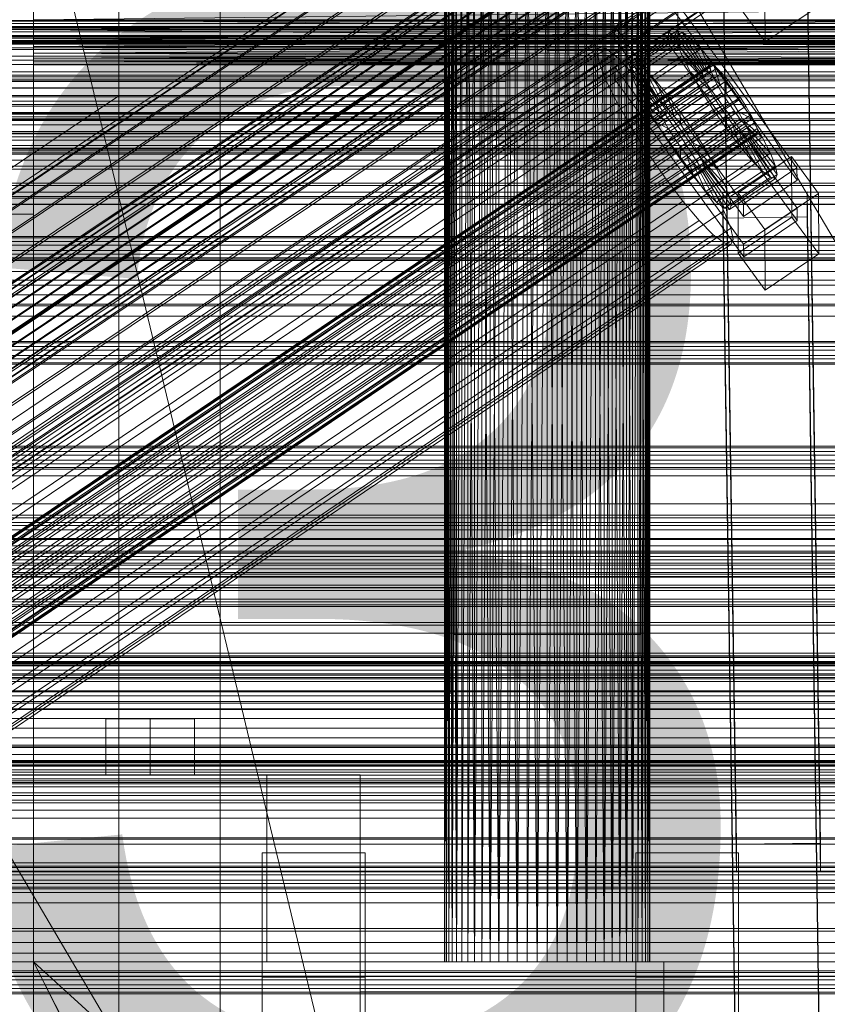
# Model space of a CAD drawing. Header units: millimetres. Extents: x -4738 to 65662, y -68080 to 6847.
# Tile 285 of 656: x 207 to 380, y -34069 to -33858. Entities that reach past the tile are written whole.
import ezdxf

# ---------------------------------------------------------------- set-up
doc = ezdxf.new("R2010")
doc.units = ezdxf.units.MM
for name, color, linetype, lineweight in [('COTAS_O', 1, 'Continuous', 0), ('COTAS_P', 1, 'Continuous', 0), ('frontal_briquetadora', 7, 'Continuous', 0), ('frontal_C01', 7, 'Continuous', 0), ('frontal_C02', 7, 'Continuous', 0), ('frontal_C03', 7, 'Continuous', 0), ('frontal_C10', 7, 'Continuous', 0), ('frontal_mezcladora', 7, 'Continuous', 0), ('frontal_secador', 7, 'Continuous', 0)]:
    doc.layers.add(name, color=color, linetype=linetype, lineweight=lineweight)
doc.dimstyles.new('R19_100', dxfattribs={"dimtxt": 250, "dimasz": 150, "dimexe": 150, "dimexo": 80, "dimgap": 100, "dimtad": 1, "dimtih": 1, "dimtoh": 1, "dimdsep": 46, "dimcen": 0.09, "dimadec": 0, "dimazin": 0, "dimtfac": 1, "dimtdec": 4, "dimtofl": 0, "dimtmove": 0, "dimatfit": 3, "dimfxl": 1, "dimtolj": 1, "dimtzin": 0, "dimarcsym": 0})

# ---------------------------------------------------------------- blocks, each defined once
blk = doc.blocks.new('DIM_R30_48')
at = {"layer": 'COTAS_O'}
for p, q in [((-1725, -33700), (-1575, -33655)), ((1725, -33700), (1575, -33655)), ((-1725, -34400), (-1725, -33700)), ((-1725, -33700), (1725, -33700)), ((-1725, -33700), (-1575, -33745)), ((1725, -33700), (1575, -33745)), ((1725, -34400), (1725, -33700))]:
    blk.add_line(p, q, dxfattribs=at)
blk.add_text('3450 O', height=250, dxfattribs=at).set_placement((0, -33600))
blk = doc.blocks.new('DIM_R30_49')
at = {"layer": 'COTAS_P'}
for p, q in [((-150, -32300), (550, -32300)), ((550, -32300), (505, -32450)), ((550, -34900), (550, -32300)), ((550, -32300), (595, -32450)), ((550, -34900), (505, -34750)), ((550, -34900), (595, -34750)), ((-150, -34900), (550, -34900))]:
    blk.add_line(p, q, dxfattribs=at)
blk.add_text('2600 P', height=250, rotation=90, dxfattribs=at).set_placement((450, -33600))
blk = doc.blocks.new('DIM_R30_52')
at = {"layer": 'COTAS_O'}
for p, q in [((-650, -34200), (-500, -34155)), ((650, -34200), (500, -34155)), ((-650, -34900), (-650, -34200)), ((-650, -34200), (650, -34200)), ((-650, -34200), (-500, -34245)), ((650, -34200), (500, -34245)), ((650, -34900), (650, -34200))]:
    blk.add_line(p, q, dxfattribs=at)
blk.add_text('1300 O', height=250, dxfattribs=at).set_placement((0, -34100))

msp = doc.modelspace()

# ---------------------------------------------------------------- linework, layer by layer
at = {"layer": 'frontal_briquetadora'}
for p, q in [((300, -33818), (300, -33990)), ((340, -33818), (340, -33990)), ((210, -33820), (210, -34060)), ((210, -34260), (210, -33820)), ((210, -34680), (210, -33820)), ((210, -33820), (416.55, -34680)), ((298.106, -33820), (298, -34060)), ((298, -33820), (298, -34060)), ((298, -33820), (298.106, -34060)), ((298.423, -33820), (298.106, -34060)), ((298.106, -33820), (298.106, -34060)), ((298.106, -33820), (298.423, -34060)), ((298.947, -33820), (298.423, -34060)), ((298.423, -33820), (298.423, -34060)), ((298.423, -33820), (298.947, -34060)), ((299.675, -33820), (298.947, -34060)), ((298.947, -33820), (298.947, -34060)), ((298.947, -33820), (299.675, -34060)), ((300.598, -33820), (299.675, -34060)), ((299.675, -33820), (299.675, -34060)), ((299.675, -33820), (300.598, -34060)), ((301.708, -33820), (300.598, -34060)), ((300.598, -33820), (300.598, -34060)), ((302.994, -33820), (301.708, -34060)), ((301.708, -33820), (301.708, -34060)), ((304.444, -33820), (302.994, -34060)), ((302.994, -33820), (302.994, -34060)), ((302.994, -33820), (304.444, -34060)), ((306.043, -33820), (304.444, -34060)), ((304.444, -33820), (304.444, -34060)), ((307.777, -33820), (306.043, -34060)), ((306.043, -34060), (306.043, -33820)), ((306.043, -33820), (307.777, -34060)), ((309.629, -33820), (307.777, -34060)), ((307.777, -34060), (307.777, -33820)), ((307.777, -33820), (309.629, -34060)), ((311.581, -33820), (309.629, -34060)), ((309.629, -34060), (309.629, -33820)), ((313.614, -33820), (311.581, -34060)), ((311.581, -34060), (311.581, -33820)), ((311.581, -33820), (313.614, -34060)), ((315.708, -33820), (313.614, -34060)), ((313.614, -34060), (313.614, -33820)), ((317.844, -33820), (315.708, -34060)), ((315.708, -34060), (315.708, -33820)), ((315.708, -33820), (317.844, -34060)), ((320, -33820), (317.844, -34060)), ((317.844, -34060), (317.844, -33820)), ((320, -34060), (320, -33820)), ((322.156, -33820), (320, -34060)), ((322.156, -34060), (320, -33820)), ((322.156, -33820), (322.156, -34060)), ((322.156, -34060), (324.292, -33820)), ((324.292, -34060), (322.156, -33820)), ((324.292, -33820), (324.292, -34060)), ((324.292, -34060), (326.386, -33820)), ((326.386, -34060), (324.292, -33820)), ((326.386, -33820), (326.386, -34060)), ((326.386, -34060), (328.419, -33820)), ((328.419, -34060), (326.386, -33820)), ((328.419, -33820), (328.419, -34060)), ((328.419, -34060), (330.371, -33820)), ((330.371, -33820), (330.371, -34060)), ((330.371, -34060), (332.223, -33820)), ((332.223, -34060), (330.371, -33820)), ((332.223, -33820), (332.223, -34060)), ((332.223, -34060), (333.957, -33820)), ((333.957, -34060), (332.223, -33820)), ((333.957, -33820), (333.957, -34060)), ((333.957, -34060), (335.556, -33820)), ((335.556, -34060), (333.957, -33820)), ((335.556, -33820), (335.556, -34060)), ((337.006, -33820), (335.556, -34060)), ((337.006, -34060), (335.556, -33820)), ((337.006, -33820), (337.006, -34060)), ((338.292, -33820), (337.006, -34060)), ((338.292, -34060), (337.006, -33820)), ((338.292, -33820), (338.292, -34060)), ((339.402, -33820), (338.292, -34060)), ((339.402, -33820), (339.402, -34060)), ((340.325, -33820), (339.402, -34060)), ((340.325, -34060), (339.402, -33820)), ((340.325, -33820), (340.325, -34060)), ((341.053, -33820), (340.325, -34060)), ((340.325, -33820), (341.053, -34060)), ((341.053, -33820), (341.053, -34060)), ((341.577, -33820), (341.053, -34060)), ((341.053, -33820), (341.577, -34060)), ((341.577, -33820), (341.577, -34060)), ((341.894, -33820), (341.577, -34060)), ((341.577, -33820), (341.894, -34060)), ((341.894, -33820), (341.894, -34060)), ((342, -33820), (341.894, -34060)), ((342, -33820), (342, -34060)), ((210, -33853.384), (210, -34060)), ((430, -33855.985), (210, -33858.384)), ((210, -33858.384), (210, -33855.985)), ((210, -34060), (210, -33855.985)), ((430, -33858.384), (210, -33858.384)), ((430, -33858.384), (210, -33860.559)), ((210, -33860.559), (210, -33858.384)), ((430, -33860.559), (210, -33858.384)), ((210, -33858.384), (210, -34060)), ((430, -33860.559), (210, -33860.559)), ((430, -33860.559), (210, -33862.488)), ((210, -33862.488), (210, -33860.559)), ((430, -33862.488), (210, -33860.559)), ((210, -33860.559), (210, -34060)), ((430, -33862.488), (210, -33862.488)), ((430, -33862.488), (210, -33864.153)), ((210, -33864.153), (210, -33862.488)), ((430, -33864.153), (210, -33862.488)), ((210, -33862.488), (210, -34060)), ((430, -33864.153), (210, -33864.153)), ((430, -33864.153), (210, -33865.538)), ((210, -33865.538), (210, -33864.153)), ((430, -33865.538), (210, -33864.153)), ((210, -33864.153), (210, -34060)), ((430, -33865.538), (210, -33865.538)), ((430, -33865.538), (210, -33866.629)), ((210, -33866.629), (210, -33865.538)), ((430, -33866.629), (210, -33865.538)), ((210, -33865.538), (210, -34060)), ((480, -33867.047), (200, -33867.047)), ((430, -33866.629), (210, -33866.629)), ((430, -33866.629), (210, -33867.416)), ((210, -33867.416), (210, -33866.629)), ((430, -33867.416), (210, -33866.629)), ((210, -33866.629), (210, -34060)), ((430, -33867.416), (210, -33867.416)), ((430, -33867.416), (210, -33867.891)), ((210, -33867.891), (210, -33867.416)), ((430, -33867.891), (210, -33867.416)), ((210, -33867.416), (210, -34060)), ((430, -33867.891), (210, -33867.891)), ((430, -33867.891), (210, -33868.05)), ((210, -33868.05), (210, -33867.891)), ((430, -33868.05), (210, -33867.891)), ((210, -33867.891), (210, -34060)), ((430, -33868.05), (210, -33868.05)), ((210, -33868.05), (210, -34060)), ((210, -33880.454), (210, -33875.627)), ((210, -33889.153), (210, -33880.454)), ((210, -33900), (210, -33889.153)), ((210, -33900), (198, -33900)), ((210, -33900), (210, -33910.847)), ((210, -33910.847), (210, -33919.546)), ((210, -33919.546), (210, -33924.373)), ((301.981, -33990), (300, -33990)), ((307.53, -33990), (301.981, -33990)), ((315.55, -33990), (307.53, -33990)), ((324.45, -33990), (315.55, -33990)), ((332.47, -33990), (324.45, -33990)), ((338.019, -33990), (332.47, -33990)), ((340, -33990), (338.019, -33990)), ((210, -34060), (210, -34490)), ((430, -34060), (210, -34060)), ((210, -34060), (430, -34260)), ((210, -34060), (210, -34260)), ((304.444, -34060), (210, -34060)), ((210, -34060), (306.043, -34060)), ((302.994, -34060), (210, -34060)), ((301.708, -34060), (210, -34060)), ((210, -34060), (307.777, -34060)), ((300.598, -34060), (210, -34060)), ((210, -34060), (309.629, -34060)), ((299.675, -34060), (210, -34060)), ((210, -34060), (311.581, -34060)), ((298.947, -34060), (210, -34060)), ((210, -34060), (313.614, -34060)), ((210, -34060), (315.708, -34060)), ((298.423, -34060), (210, -34060)), ((298.106, -34060), (210, -34060)), ((210, -34060), (317.844, -34060)), ((298, -34060), (210, -34060)), ((210, -34060), (320, -34060)), ((210, -34060), (210, -34305)), ((210, -34496), (210, -34060)), ((210, -34060), (430, -34490)), ((210, -34060), (430, -34496)), ((298, -34060), (298.106, -34060)), ((298.106, -34060), (298.423, -34060)), ((298.423, -34060), (298.947, -34060)), ((298.947, -34060), (299.675, -34060)), ((299.675, -34060), (300.598, -34060)), ((300.598, -34060), (301.708, -34060)), ((301.708, -34060), (302.994, -34060)), ((302.994, -34060), (304.444, -34060)), ((304.444, -34060), (306.043, -34060)), ((306.043, -34060), (307.777, -34060)), ((307.777, -34060), (309.629, -34060)), ((309.629, -34060), (311.581, -34060)), ((311.581, -34060), (313.614, -34060)), ((313.614, -34060), (315.708, -34060)), ((315.708, -34060), (317.844, -34060)), ((317.844, -34060), (320, -34060)), ((430, -34060), (320, -34060)), ((322.156, -34060), (320, -34060)), ((324.292, -34060), (322.156, -34060)), ((322.156, -34060), (430, -34060)), ((326.386, -34060), (324.292, -34060)), ((324.292, -34060), (430, -34060)), ((328.419, -34060), (326.386, -34060)), ((326.386, -34060), (430, -34060)), ((330.371, -34060), (328.419, -34060)), ((328.419, -34060), (430, -34060)), ((332.223, -34060), (330.371, -34060)), ((330.371, -34060), (430, -34060)), ((333.957, -34060), (332.223, -34060)), ((332.223, -34060), (430, -34060)), ((335.556, -34060), (333.957, -34060)), ((333.957, -34060), (430, -34060)), ((337.006, -34060), (335.556, -34060)), ((335.556, -34060), (430, -34060)), ((338.292, -34060), (337.006, -34060)), ((337.006, -34060), (430, -34060)), ((339.402, -34060), (338.292, -34060)), ((338.292, -34060), (430, -34060)), ((430, -34060), (339.402, -34060)), ((340.325, -34060), (339.402, -34060)), ((430, -34060), (340.325, -34060)), ((341.053, -34060), (340.325, -34060)), ((430, -34060), (341.053, -34060)), ((341.577, -34060), (341.053, -34060)), ((430, -34060), (341.577, -34060)), ((341.894, -34060), (341.577, -34060)), ((430, -34060), (341.894, -34060)), ((342, -34060), (341.894, -34060)), ((430, -34060), (342, -34060))]:
    msp.add_line(p, q, dxfattribs=at)
at = {"layer": 'frontal_C01'}
for p, q in [((250, -35948.844), (250, -33373.251)), ((250, -33378.064), (250, -35953.656)), ((228.298, -33928.654), (228.298, -33666.04)), ((228.298, -33671.821), (228.298, -33934.434)), ((334.501, -33859.946), (345.969, -33852.21)), ((345.969, -33852.21), (373.501, -33890.064)), ((345.981, -33854.906), (334.513, -33862.643)), ((373.513, -33892.761), (345.981, -33854.906)), ((334.513, -33862.643), (334.501, -33859.946)), ((362.033, -33897.801), (334.501, -33859.946)), ((334.539, -33868.574), (346.008, -33860.838)), ((337.64, -33868.21), (347.47, -33861.579)), ((338.005, -33867.395), (347.835, -33860.764)), ((339.088, -33867.656), (348.918, -33861.025)), ((346.008, -33860.838), (346.02, -33863.534)), ((346.008, -33860.838), (373.539, -33898.692)), ((347.835, -33860.764), (347.47, -33861.579)), ((347.47, -33861.579), (353.205, -33869.465)), ((347.47, -33861.579), (347.847, -33863.416)), ((348.918, -33861.025), (347.835, -33860.764)), ((347.835, -33860.764), (353.378, -33869.079)), ((350.645, -33862.346), (348.918, -33861.025)), ((348.918, -33861.025), (353.892, -33869.203)), ((980, -33862.304), (-980, -33862.304)), ((334.513, -33862.643), (362.045, -33900.497)), ((346.02, -33863.534), (334.551, -33871.27)), ((338.017, -33870.047), (347.847, -33863.416)), ((340.816, -33868.977), (350.645, -33862.346)), ((373.551, -33901.388), (346.02, -33863.534)), ((347.847, -33863.416), (353.384, -33870.335)), ((347.847, -33863.416), (348.941, -33866.148)), ((352.899, -33864.635), (350.645, -33862.346)), ((350.645, -33862.346), (354.71, -33869.828)), ((146.383, -33989.708), (330.692, -33865.373)), ((146.872, -33988.618), (331.181, -33864.284)), ((148.32, -33988.968), (332.629, -33864.633)), ((331.181, -33864.284), (330.692, -33865.373)), ((330.692, -33865.373), (331.197, -33867.828)), ((332.629, -33864.633), (331.181, -33864.284)), ((334.938, -33866.398), (332.629, -33864.633)), ((343.069, -33871.266), (352.899, -33864.635)), ((355.525, -33867.737), (352.899, -33864.635)), ((352.899, -33864.635), (355.777, -33870.913)), ((141.218, -34012.202), (355.017, -33867.974)), ((146.887, -33992.163), (331.197, -33867.828)), ((150.629, -33990.733), (334.938, -33866.398)), ((331.197, -33867.828), (332.659, -33871.481)), ((337.95, -33869.458), (334.938, -33866.398)), ((337.64, -33868.21), (338.005, -33867.395)), ((343.549, -33875.71), (338.005, -33867.395)), ((338.005, -33867.395), (339.088, -33867.656)), ((344.062, -33875.834), (339.088, -33867.656)), ((339.088, -33867.656), (340.816, -33868.977)), ((339.111, -33872.779), (348.941, -33866.148)), ((345.695, -33874.368), (355.525, -33867.737)), ((348.941, -33866.148), (353.902, -33871.63)), ((348.941, -33866.148), (350.678, -33869.59)), ((355.017, -33867.974), (354.844, -33868.36)), ((355.53, -33868.098), (355.017, -33867.974)), ((358.345, -33871.44), (355.525, -33867.737)), ((355.525, -33867.737), (357.021, -33872.382)), ((141.045, -34012.589), (354.844, -33868.36)), ((141.224, -34013.458), (355.022, -33869.23)), ((141.731, -34012.326), (355.53, -33868.098)), ((142.549, -34012.952), (356.348, -33868.723)), ((143.617, -34014.036), (357.415, -33869.808)), ((153.641, -33993.793), (337.95, -33869.458)), ((334.551, -33871.27), (334.539, -33868.574)), ((362.071, -33906.429), (334.539, -33868.574)), ((343.376, -33876.097), (337.64, -33868.21)), ((338.017, -33870.047), (337.64, -33868.21)), ((341.461, -33873.605), (337.95, -33869.458)), ((343.554, -33876.967), (338.017, -33870.047)), ((339.111, -33872.779), (338.017, -33870.047)), ((344.88, -33876.46), (340.816, -33868.977)), ((340.816, -33868.977), (343.069, -33871.266)), ((340.848, -33876.221), (350.678, -33869.59)), ((353.205, -33869.465), (343.376, -33876.097)), ((353.378, -33869.079), (343.549, -33875.71)), ((353.892, -33869.203), (344.062, -33875.834)), ((354.71, -33869.828), (344.88, -33876.46)), ((350.678, -33869.59), (354.725, -33873.26)), ((350.678, -33869.59), (352.938, -33873.508)), ((353.205, -33869.465), (353.378, -33869.079)), ((353.384, -33870.335), (353.205, -33869.465)), ((353.378, -33869.079), (353.892, -33869.203)), ((353.892, -33869.203), (354.71, -33869.828)), ((354.71, -33869.828), (355.777, -33870.913)), ((354.844, -33868.36), (355.022, -33869.23)), ((355.022, -33869.23), (355.541, -33870.524)), ((356.348, -33868.723), (355.53, -33868.098)), ((357.415, -33869.808), (356.348, -33868.723)), ((358.659, -33871.277), (357.415, -33869.808)), ((141.742, -34014.753), (355.541, -33870.524)), ((142.565, -34016.383), (356.363, -33872.155)), ((144.861, -34015.505), (358.659, -33871.277)), ((148.35, -33995.816), (332.659, -33871.481)), ((332.659, -33871.481), (334.981, -33876.083)), ((334.551, -33871.27), (362.083, -33909.125)), ((345.947, -33877.544), (343.069, -33871.266)), ((343.069, -33871.266), (345.695, -33874.368)), ((353.384, -33870.335), (343.554, -33876.967)), ((353.902, -33871.63), (344.073, -33878.261)), ((355.777, -33870.913), (345.947, -33877.544)), ((358.345, -33871.44), (348.515, -33878.072)), ((353.902, -33871.63), (353.384, -33870.335)), ((354.725, -33873.26), (353.902, -33871.63)), ((355.541, -33870.524), (356.363, -33872.155)), ((355.777, -33870.913), (357.021, -33872.382)), ((356.363, -33872.155), (357.434, -33874.011)), ((358.357, -33874.137), (358.345, -33871.44)), ((361.166, -33875.493), (358.345, -33871.44)), ((359.995, -33873.031), (358.659, -33871.277)), ((143.635, -34018.239), (357.434, -33874.011)), ((359.995, -33873.031), (146.196, -34017.26)), ((157.152, -33997.94), (341.461, -33873.605)), ((344.073, -33878.261), (339.111, -33872.779)), ((340.848, -33876.221), (339.111, -33872.779)), ((345.231, -33878.556), (341.461, -33873.605)), ((343.108, -33880.139), (352.938, -33873.508)), ((354.725, -33873.26), (344.895, -33879.891)), ((357.021, -33872.382), (347.191, -33879.013)), ((348.527, -33880.768), (358.357, -33874.137)), ((352.938, -33873.508), (355.796, -33875.116)), ((352.938, -33873.508), (355.569, -33877.633)), ((355.796, -33875.116), (354.725, -33873.26)), ((357.021, -33872.382), (358.357, -33874.137)), ((357.434, -33874.011), (358.68, -33875.965)), ((358.357, -33874.137), (359.693, -33876.056)), ((361.332, -33874.951), (359.995, -33873.031)), ((144.881, -34020.193), (358.68, -33875.965)), ((147.533, -34019.179), (361.332, -33874.951)), ((150.672, -34000.418), (334.981, -33876.083)), ((334.981, -33876.083), (338.003, -33881.32)), ((344.895, -33879.891), (340.848, -33876.221)), ((343.108, -33880.139), (340.848, -33876.221)), ((343.549, -33875.71), (343.376, -33876.097)), ((343.376, -33876.097), (343.554, -33876.967)), ((344.062, -33875.834), (343.549, -33875.71)), ((344.88, -33876.46), (344.062, -33875.834)), ((345.947, -33877.544), (344.88, -33876.46)), ((347.191, -33879.013), (345.695, -33874.368)), ((345.695, -33874.368), (348.515, -33878.072)), ((355.796, -33875.116), (345.966, -33881.747)), ((359.693, -33876.056), (349.863, -33882.687)), ((351.336, -33882.124), (361.166, -33875.493)), ((357.042, -33877.07), (355.796, -33875.116)), ((358.68, -33875.965), (360.017, -33877.884)), ((361.166, -33875.493), (359.693, -33876.056)), ((359.693, -33876.056), (360.939, -33878.011)), ((363.797, -33879.619), (361.166, -33875.493)), ((362.578, -33876.905), (361.332, -33874.951)), ((146.218, -34022.113), (360.017, -33877.884)), ((148.779, -34021.134), (362.578, -33876.905)), ((345.231, -33878.556), (160.922, -34002.891)), ((343.554, -33876.967), (344.073, -33878.261)), ((344.073, -33878.261), (344.895, -33879.891)), ((349.002, -33883.974), (345.231, -33878.556)), ((345.739, -33884.264), (355.569, -33877.633)), ((347.191, -33879.013), (345.947, -33877.544)), ((357.042, -33877.07), (347.212, -33883.701)), ((348.515, -33878.072), (348.527, -33880.768)), ((348.515, -33878.072), (351.336, -33882.124)), ((360.939, -33878.011), (351.109, -33884.642)), ((355.569, -33877.633), (357.042, -33877.07)), ((355.569, -33877.633), (358.39, -33881.686)), ((358.378, -33878.99), (357.042, -33877.07)), ((360.017, -33877.884), (361.352, -33879.639)), ((363.797, -33879.619), (360.939, -33878.011)), ((360.939, -33878.011), (362.01, -33879.866)), ((363.648, -33878.761), (362.578, -33876.905)), ((147.554, -34023.867), (361.352, -33879.639)), ((149.85, -34022.989), (363.648, -33878.761)), ((150.672, -34024.62), (364.471, -33880.391)), ((345.966, -33881.747), (343.108, -33880.139)), ((345.739, -33884.264), (343.108, -33880.139)), ((344.895, -33879.891), (345.966, -33881.747)), ((348.527, -33880.768), (347.191, -33879.013)), ((358.378, -33878.99), (348.548, -33885.621)), ((362.01, -33879.866), (352.18, -33886.497)), ((353.967, -33886.25), (363.797, -33879.619)), ((358.39, -33881.686), (358.378, -33878.99)), ((359.714, -33880.744), (358.378, -33878.99)), ((361.352, -33879.639), (362.596, -33881.108)), ((366.057, -33883.536), (362.01, -33879.866)), ((362.01, -33879.866), (362.833, -33881.497)), ((364.471, -33880.391), (363.648, -33878.761)), ((366.057, -33883.536), (363.797, -33879.619)), ((364.989, -33881.686), (364.471, -33880.391)), ((148.798, -34025.337), (362.596, -33881.108)), ((149.865, -34026.421), (363.664, -33882.193)), ((151.191, -34025.914), (364.989, -33881.686)), ((151.369, -34026.784), (365.168, -33882.556)), ((153.694, -34005.655), (338.003, -33881.32)), ((338.003, -33881.32), (341.52, -33886.835)), ((345.966, -33881.747), (347.212, -33883.701)), ((349.863, -33882.687), (348.527, -33880.768)), ((348.56, -33888.317), (358.39, -33881.686)), ((349.863, -33882.687), (351.336, -33882.124)), ((351.109, -33884.642), (349.863, -33882.687)), ((359.714, -33880.744), (349.884, -33887.375)), ((360.958, -33882.213), (351.128, -33888.845)), ((351.336, -33882.124), (353.967, -33886.25)), ((362.833, -33881.497), (353.003, -33888.128)), ((358.39, -33881.686), (361.21, -33885.389)), ((361.21, -33885.389), (359.714, -33880.744)), ((360.958, -33882.213), (359.714, -33880.744)), ((363.836, -33888.492), (360.958, -33882.213)), ((362.025, -33883.298), (360.958, -33882.213)), ((362.596, -33881.108), (363.664, -33882.193)), ((367.794, -33886.978), (362.833, -33881.497)), ((362.833, -33881.497), (363.351, -33882.791)), ((363.664, -33882.193), (364.482, -33882.818)), ((365.168, -33882.556), (364.989, -33881.686)), ((364.995, -33882.942), (365.168, -33882.556)), ((150.683, -34027.046), (364.482, -33882.818)), ((151.196, -34027.17), (364.995, -33882.942)), ((164.693, -34008.309), (349.002, -33883.974)), ((347.212, -33883.701), (345.739, -33884.264)), ((348.56, -33888.317), (345.739, -33884.264)), ((347.212, -33883.701), (348.548, -33885.621)), ((352.519, -33889.49), (349.002, -33883.974)), ((352.18, -33886.497), (351.109, -33884.642)), ((351.109, -33884.642), (353.967, -33886.25)), ((362.025, -33883.298), (352.196, -33889.929)), ((362.843, -33883.923), (353.014, -33890.554)), ((363.351, -33882.791), (353.521, -33889.422)), ((363.357, -33884.047), (353.527, -33890.678)), ((363.53, -33883.661), (353.7, -33890.292)), ((356.228, -33890.167), (366.057, -33883.536)), ((366.09, -33890.781), (362.025, -33883.298)), ((362.843, -33883.923), (362.025, -33883.298)), ((367.817, -33892.101), (362.843, -33883.923)), ((363.357, -33884.047), (362.843, -33883.923)), ((368.888, -33889.711), (363.351, -33882.791)), ((363.351, -33882.791), (363.53, -33883.661)), ((363.53, -33883.661), (363.357, -33884.047)), ((368.9, -33892.362), (363.357, -33884.047)), ((369.265, -33891.547), (363.53, -33883.661)), ((364.482, -33882.818), (364.995, -33882.942)), ((367.794, -33886.978), (366.057, -33883.536)), ((157.211, -34011.17), (341.52, -33886.835)), ((341.52, -33886.835), (345.291, -33892.253)), ((348.548, -33885.621), (348.56, -33888.317)), ((348.548, -33885.621), (349.884, -33887.375)), ((351.38, -33892.021), (361.21, -33885.389)), ((353.003, -33888.128), (352.18, -33886.497)), ((352.18, -33886.497), (356.228, -33890.167)), ((353.967, -33886.25), (356.228, -33890.167)), ((357.964, -33893.61), (367.794, -33886.978)), ((361.21, -33885.389), (363.836, -33888.492)), ((368.888, -33889.711), (367.794, -33886.978)), ((351.38, -33892.021), (348.56, -33888.317)), ((349.884, -33887.375), (351.38, -33892.021)), ((349.884, -33887.375), (351.128, -33888.845)), ((351.128, -33888.845), (354.006, -33895.123)), ((351.128, -33888.845), (352.196, -33889.929)), ((353.521, -33889.422), (353.003, -33888.128)), ((353.003, -33888.128), (357.964, -33893.61)), ((354.006, -33895.123), (363.836, -33888.492)), ((360.882, -33895.415), (372.35, -33887.678)), ((363.836, -33888.492), (366.09, -33890.781)), ((372.35, -33887.678), (372.408, -33900.62)), ((372.35, -33887.678), (378.086, -33895.565)), ((168.21, -34013.824), (352.519, -33889.49)), ((352.196, -33889.929), (356.26, -33897.412)), ((352.196, -33889.929), (353.014, -33890.554)), ((355.541, -33894.727), (352.519, -33889.49)), ((353.014, -33890.554), (357.987, -33898.732)), ((353.014, -33890.554), (353.527, -33890.678)), ((353.7, -33890.292), (353.521, -33889.422)), ((353.521, -33889.422), (359.058, -33896.342)), ((353.527, -33890.678), (353.7, -33890.292)), ((353.527, -33890.678), (359.07, -33898.994)), ((353.7, -33890.292), (359.436, -33898.178)), ((356.228, -33890.167), (357.964, -33893.61)), ((356.26, -33897.412), (366.09, -33890.781)), ((359.058, -33896.342), (368.888, -33889.711)), ((373.501, -33890.064), (362.033, -33897.801)), ((366.09, -33890.781), (367.817, -33892.101)), ((369.265, -33891.547), (368.888, -33889.711)), ((373.513, -33892.761), (373.501, -33890.064)), ((160.982, -34016.588), (345.291, -33892.253)), ((345.291, -33892.253), (349.061, -33897.204)), ((354.006, -33895.123), (351.38, -33892.021)), ((357.987, -33898.732), (367.817, -33892.101)), ((359.07, -33898.994), (368.9, -33892.362)), ((359.436, -33898.178), (369.265, -33891.547)), ((362.045, -33900.497), (373.513, -33892.761)), ((367.817, -33892.101), (368.9, -33892.362)), ((368.9, -33892.362), (369.265, -33891.547)), ((171.232, -34019.061), (355.541, -33894.727)), ((356.26, -33897.412), (354.006, -33895.123)), ((357.863, -33899.328), (355.541, -33894.727)), ((357.646, -33895.444), (375.644, -33895.198)), ((357.964, -33893.61), (359.058, -33896.342)), ((360.939, -33908.356), (360.882, -33895.415)), ((366.618, -33903.301), (360.882, -33895.415)), ((375.644, -33895.198), (375.644, -33900.591)), ((375.644, -33895.198), (378.512, -34090.309)), ((164.752, -34021.539), (349.061, -33897.204)), ((349.061, -33897.204), (352.572, -33901.351)), ((357.987, -33898.732), (356.26, -33897.412)), ((357.646, -33900.836), (357.646, -33895.444)), ((360.514, -34090.554), (357.646, -33895.444)), ((359.058, -33896.342), (359.436, -33898.178)), ((378.086, -33895.565), (366.618, -33903.301)), ((378.143, -33908.506), (378.086, -33895.565)), ((173.554, -34023.663), (357.863, -33899.328)), ((359.326, -33902.981), (357.863, -33899.328)), ((359.07, -33898.994), (357.987, -33898.732)), ((359.436, -33898.178), (359.07, -33898.994)), ((362.033, -33897.801), (362.045, -33900.497)), ((373.539, -33898.692), (362.071, -33906.429)), ((373.551, -33901.388), (373.539, -33898.692)), ((168.263, -34025.686), (352.572, -33901.351)), ((352.572, -33901.351), (355.584, -33904.411)), ((375.644, -33900.591), (357.646, -33900.836)), ((360.514, -34095.947), (357.646, -33900.836)), ((372.408, -33900.62), (360.939, -33908.356)), ((362.083, -33909.125), (373.551, -33901.388)), ((378.143, -33908.506), (372.408, -33900.62)), ((378.512, -34095.702), (375.644, -33900.591)), ((175.016, -34027.316), (359.326, -33902.981)), ((359.83, -33905.436), (359.326, -33902.981)), ((366.618, -33903.301), (366.675, -33916.243)), ((171.275, -34028.746), (355.584, -33904.411)), ((175.521, -34029.771), (359.83, -33905.436)), ((355.584, -33904.411), (357.893, -33906.176)), ((359.341, -33906.526), (359.83, -33905.436)), ((173.584, -34030.511), (357.893, -33906.176)), ((175.032, -34030.861), (359.341, -33906.526)), ((357.893, -33906.176), (359.341, -33906.526)), ((362.071, -33906.429), (362.083, -33909.125)), ((360.939, -33908.356), (366.675, -33916.243)), ((366.675, -33916.243), (378.143, -33908.506)), ((980, -33912.304), (-980, -33912.304)), ((980, -33917.304), (-980, -33917.304)), ((228.298, -33928.654), (130, -33994.965)), ((228.298, -34191.267), (228.298, -33928.654)), ((228.298, -33928.654), (228.298, -33934.434)), ((130, -34000.746), (228.298, -33934.434)), ((228.298, -33934.434), (228.298, -34197.047)), ((-450, -34013.679), (450, -34013.679)), ((450, -34024.464), (-450, -34024.464)), ((450, -34047.383), (-450, -34047.383)), ((-450, -34058.168), (450, -34058.168))]:
    msp.add_line(p, q, dxfattribs=at)
at = {"layer": 'frontal_C02'}
for p, q in [((250, -35767.183), (250, -32921.727)), ((250, -32926.497), (250, -35771.953)), ((413.642, -33960.038), (153.642, -33520.038)), ((228.298, -33874.707), (228.298, -33584.212)), ((228.298, -33589.943), (228.298, -33880.437)), ((146.872, -33933.95), (331.181, -33810.695)), ((148.32, -33934.108), (332.629, -33810.853)), ((146.383, -33935.233), (330.692, -33811.978)), ((150.629, -33935.695), (334.938, -33812.44)), ((141.045, -33957.913), (354.844, -33814.938)), ((141.218, -33957.459), (355.017, -33814.483)), ((141.731, -33957.515), (355.53, -33814.539)), ((142.549, -33958.077), (356.348, -33815.102)), ((146.887, -33937.869), (331.197, -33814.614)), ((153.641, -33938.604), (337.95, -33815.35)), ((141.224, -33958.847), (355.022, -33815.872)), ((141.742, -33960.197), (355.541, -33817.222)), ((143.617, -33959.108), (357.415, -33816.133)), ((142.565, -33961.871), (356.363, -33818.895)), ((144.861, -33960.537), (358.659, -33817.561)), ((359.995, -33819.291), (146.196, -33962.266)), ((148.35, -33941.678), (332.659, -33818.423)), ((157.152, -33942.637), (341.461, -33819.382)), ((143.635, -33963.754), (357.434, -33820.779)), ((147.533, -33964.178), (361.332, -33821.203)), ((144.881, -33965.719), (358.68, -33822.743)), ((148.779, -33966.143), (362.578, -33823.168)), ((150.672, -33946.401), (334.981, -33823.147)), ((146.218, -33967.631), (360.017, -33824.656)), ((149.85, -33968.027), (363.648, -33825.051)), ((345.231, -33824.263), (160.922, -33947.518)), ((147.554, -33969.361), (361.352, -33826.385)), ((148.798, -33970.789), (362.596, -33827.814)), ((150.672, -33969.7), (364.471, -33826.725)), ((149.865, -33971.82), (363.664, -33828.845)), ((150.683, -33972.383), (364.482, -33829.407)), ((151.191, -33971.05), (364.989, -33828.075)), ((151.196, -33972.439), (364.995, -33829.463)), ((151.369, -33971.984), (365.168, -33829.009)), ((153.694, -33951.717), (338.003, -33828.462)), ((164.693, -33952.915), (349.002, -33829.66)), ((157.211, -33957.262), (341.52, -33834.007)), ((168.21, -33958.46), (352.519, -33835.205)), ((160.982, -33962.659), (345.291, -33839.404)), ((171.232, -33963.775), (355.541, -33840.521)), ((360.514, -34034.881), (357.646, -33841.476)), ((375.644, -33841.233), (378.512, -34034.638)), ((164.752, -33967.54), (349.061, -33844.285)), ((173.554, -33968.499), (357.863, -33845.244)), ((168.263, -33971.572), (352.572, -33848.318)), ((175.016, -33972.308), (359.326, -33849.053)), ((360.514, -34040.842), (357.646, -33847.437)), ((366.618, -33848.834), (366.675, -33863.14)), ((378.512, -34040.599), (375.644, -33847.194)), ((171.275, -33974.481), (355.584, -33851.227)), ((173.584, -33976.069), (357.893, -33852.814)), ((175.032, -33976.227), (359.341, -33852.972)), ((175.521, -33974.944), (359.83, -33851.689)), ((311.15, -33859.94), (311.15, -33853.336)), ((360.939, -33855.323), (366.675, -33863.14)), ((311.15, -33855.411), (311.15, -33861.944)), ((366.675, -33863.14), (378.143, -33855.471)), ((-440, -33858.551), (440, -33858.551)), ((-440, -33859.188), (440, -33859.188)), ((-440, -33860.472), (440, -33860.472)), ((-440, -33860.992), (440, -33860.992)), ((-311.15, -33859.94), (311.15, -33859.94)), ((311.15, -33866.164), (311.15, -33859.94)), ((-440, -33861.977), (440, -33861.977)), ((-440, -33862.345), (440, -33862.345)), ((-440, -33862.964), (440, -33862.964)), ((-440, -33863.155), (440, -33863.155)), ((-440, -33863.366), (440, -33863.366)), ((-311.15, -33861.944), (311.15, -33861.944)), ((311.15, -33861.944), (311.15, -33867.961)), ((-311.15, -33866.164), (311.15, -33866.164)), ((-311.15, -33867.961), (311.15, -33867.961)), ((311.15, -33871.585), (311.15, -33866.164)), ((311.15, -33867.961), (311.15, -33873.052)), ((-311.15, -33871.585), (311.15, -33871.585)), ((311.15, -33875.833), (311.15, -33871.585)), ((-311.15, -33873.052), (311.15, -33873.052)), ((311.15, -33873.052), (311.15, -33876.871)), ((-311.15, -33875.833), (311.15, -33875.833)), ((228.298, -33874.707), (130, -33940.443)), ((228.298, -34165.201), (228.298, -33874.707)), ((228.298, -33874.707), (228.298, -33880.437)), ((311.15, -33878.619), (311.15, -33875.833)), ((-450, -33876.51), (450, -33876.51)), ((-311.15, -33876.871), (311.15, -33876.871)), ((311.15, -33876.871), (311.15, -33879.156)), ((-311.15, -33878.619), (311.15, -33878.619)), ((-311.15, -33879.156), (311.15, -33879.156)), ((-311.15, -33879.752), (311.15, -33879.752)), ((130, -33946.173), (228.298, -33880.437)), ((228.298, -33880.437), (228.298, -34170.932)), ((311.15, -33879.752), (311.15, -33878.619)), ((311.15, -33879.156), (311.15, -33879.752)), ((450, -33888.432), (-450, -33888.432)), ((450, -33909.919), (-450, -33909.919)), ((-450, -33921.841), (450, -33921.841)), ((430, -33967.57), (-430, -33967.57)), ((430, -33972.57), (-430, -33972.57)), ((446.358, -34445.904), (186.358, -34005.904)), ((430, -34022.57), (-430, -34022.57)), ((430, -34027.57), (-430, -34027.57)), ((-425, -34029.285), (425, -34029.285)), ((378.512, -34034.638), (360.514, -34034.881)), ((360.514, -34034.881), (360.514, -34040.842)), ((378.512, -34040.599), (378.512, -34034.638)), ((425, -34040.739), (-425, -34040.739)), ((360.514, -34040.842), (378.512, -34040.599)), ((425, -34044.426), (-425, -34044.426)), ((-425, -34055.88), (425, -34055.88))]:
    msp.add_line(p, q, dxfattribs=at)
at = {"layer": 'frontal_C03'}
for p, q in [((1496, -33858.718), (-1496, -33858.718)), ((1496, -33859.984), (-1496, -33859.984)), ((1496, -33860.101), (-1496, -33860.101)), ((1250, -33859.864), (-1250, -33859.864)), ((1250, -33860.181), (-1250, -33860.181)), ((1250, -33860.974), (-1250, -33860.974)), ((-1250, -33861.739), (1250, -33861.739)), ((1250, -33862.042), (-1250, -33862.042)), ((1250, -33862.862), (-1250, -33862.862)), ((1250, -33863.495), (-1250, -33863.495)), ((1250, -33863.626), (-1250, -33863.626)), ((1250, -33864.42), (-1250, -33864.42)), ((1250, -33864.736), (-1250, -33864.736)), ((1250, -33864.749), (-1250, -33864.749)), ((1250, -33869.528), (-1250, -33869.528)), ((1250, -33870.598), (-1250, -33870.598)), ((1250, -33871.133), (-1250, -33871.133)), ((1250, -33871.435), (-1250, -33871.435)), ((1250, -33874.601), (-1250, -33874.601)), ((1250, -33874.895), (-1250, -33874.895)), ((1496, -33878.238), (-1496, -33878.238)), ((1496, -33878.356), (-1496, -33878.356)), ((1496, -33879.622), (-1496, -33879.622)), ((1496, -33879.957), (-1496, -33879.957)), ((1496, -33882.297), (-1496, -33882.297)), ((-1250, -33880.914), (1250, -33880.914)), ((1250, -33882.322), (-1250, -33882.322)), ((1250, -33882.638), (-1250, -33882.638)), ((1496, -33882.798), (-1496, -33882.798)), ((1250, -33882.807), (-1250, -33882.807)), ((1250, -33883.432), (-1250, -33883.432)), ((-1250, -33884.196), (1250, -33884.196)), ((-1496, -33885.855), (1496, -33885.855)), ((1496, -33886.446), (-1496, -33886.446)), ((1250, -33885.319), (-1250, -33885.319)), ((1250, -33886.083), (-1250, -33886.083)), ((1250, -33886.877), (-1250, -33886.877)), ((1250, -33887.194), (-1250, -33887.194)), ((1496, -33889.755), (-1496, -33889.755)), ((1496, -33890.346), (-1496, -33890.346)), ((1496, -33893.403), (-1496, -33893.403)), ((1496, -33893.905), (-1496, -33893.905)), ((1250, -33893.394), (-1250, -33893.394)), ((1250, -33895.287), (-1250, -33895.287)), ((1496, -33896.244), (-1496, -33896.244)), ((1496, -33896.579), (-1496, -33896.579)), ((1496, -33897.845), (-1496, -33897.845)), ((1496, -33897.963), (-1496, -33897.963)), ((1250, -33904.779), (-1250, -33904.779)), ((1250, -33905.068), (-1250, -33905.068)), ((1250, -33905.096), (-1250, -33905.096)), ((1250, -33905.89), (-1250, -33905.89)), ((-1250, -33906.654), (1250, -33906.654)), ((1250, -33906.673), (-1250, -33906.673)), ((1250, -33907.777), (-1250, -33907.777)), ((1250, -33908.541), (-1250, -33908.541)), ((1250, -33909.335), (-1250, -33909.335)), ((1250, -33909.652), (-1250, -33909.652)), ((1250, -33914.159), (-1250, -33914.159)), ((1250, -33915.232), (-1250, -33915.232)), ((1250, -33919.283), (-1250, -33919.283)), ((1250, -33919.66), (-1250, -33919.66)), ((1250, -33927.237), (-1250, -33927.237)), ((1250, -33927.553), (-1250, -33927.553)), ((1250, -33928.347), (-1250, -33928.347)), ((-1250, -33929.112), (1250, -33929.112)), ((1250, -33930.234), (-1250, -33930.234)), ((1250, -33930.999), (-1250, -33930.999)), ((1250, -33931.793), (-1250, -33931.793)), ((1250, -33932.109), (-1250, -33932.109)), ((1250, -33949.694), (-1250, -33949.694)), ((1250, -33950.011), (-1250, -33950.011)), ((1250, -33950.805), (-1250, -33950.805)), ((-1250, -33951.569), (1250, -33951.569)), ((1250, -33952.692), (-1250, -33952.692)), ((1250, -33953.456), (-1250, -33953.456)), ((1250, -33954.25), (-1250, -33954.25)), ((1250, -33954.567), (-1250, -33954.567)), ((1250, -33972.152), (-1250, -33972.152)), ((1250, -33972.469), (-1250, -33972.469)), ((1250, -33973.263), (-1250, -33973.263)), ((-1250, -33974.027), (1250, -33974.027)), ((1250, -33975.15), (-1250, -33975.15)), ((1250, -33975.914), (-1250, -33975.914)), ((1250, -33976.708), (-1250, -33976.708)), ((1250, -33977.024), (-1250, -33977.024)), ((1250, -33994.61), (-1250, -33994.61)), ((1250, -33994.926), (-1250, -33994.926)), ((1250, -33995.72), (-1250, -33995.72)), ((-1250, -33996.484), (1250, -33996.484)), ((1250, -33997.607), (-1250, -33997.607)), ((1250, -33998.371), (-1250, -33998.371)), ((1250, -33999.165), (-1250, -33999.165)), ((1250, -33999.482), (-1250, -33999.482)), ((1250, -34017.067), (-1250, -34017.067)), ((1250, -34017.384), (-1250, -34017.384)), ((1250, -34018.178), (-1250, -34018.178)), ((-1250, -34018.942), (1250, -34018.942)), ((1250, -34020.065), (-1250, -34020.065)), ((1250, -34020.829), (-1250, -34020.829)), ((1250, -34021.623), (-1250, -34021.623)), ((1250, -34021.94), (-1250, -34021.94)), ((1250, -34039.525), (-1250, -34039.525)), ((1250, -34039.842), (-1250, -34039.842)), ((1250, -34040.636), (-1250, -34040.636)), ((-1250, -34041.4), (1250, -34041.4)), ((1250, -34042.523), (-1250, -34042.523)), ((1250, -34043.287), (-1250, -34043.287)), ((1250, -34044.081), (-1250, -34044.081)), ((1250, -34044.397), (-1250, -34044.397)), ((1250, -34061.983), (-1250, -34061.983)), ((1250, -34062.299), (-1250, -34062.299)), ((1250, -34063.093), (-1250, -34063.093)), ((-1250, -34063.857), (1250, -34063.857)), ((1250, -34064.98), (-1250, -34064.98)), ((1250, -34065.744), (-1250, -34065.744)), ((1250, -34066.538), (-1250, -34066.538)), ((1250, -34066.855), (-1250, -34066.855))]:
    msp.add_line(p, q, dxfattribs=at)
at = {"layer": 'frontal_C10'}
for p, q in [((-1690.23, -33964.44), (758.292, -33964.44)), ((781.737, -33964.44), (-1666.785, -33964.44)), ((-1690.23, -33969.44), (758.292, -33969.44)), ((-1679.485, -33969.44), (769.038, -33969.44)), ((770.992, -33969.44), (-1677.531, -33969.44)), ((-1666.785, -33969.44), (781.737, -33969.44)), ((-1690.23, -34019.44), (758.292, -34019.44)), ((-1679.485, -34019.44), (769.038, -34019.44)), ((-1677.531, -34019.44), (770.992, -34019.44)), ((781.737, -34019.44), (-1666.785, -34019.44)), ((-1690.23, -34024.44), (758.292, -34024.44)), ((-1666.785, -34024.44), (781.737, -34024.44))]:
    msp.add_line(p, q, dxfattribs=at)
at = {"layer": 'frontal_mezcladora'}
for p, q in [((235, -34008), (225.474, -34008)), ((225.474, -34020), (225.474, -34008)), ((235, -34008), (244.526, -34008)), ((235, -34008), (235, -34020)), ((244.526, -34020), (244.526, -34008)), ((-280, -34020), (280, -34020)), ((-260, -34020), (260, -34020)), ((225.474, -34020), (235, -34020)), ((235, -34020), (244.526, -34020)), ((260, -34060), (260, -34020)), ((280, -34450), (280, -34020)), ((281, -34036.719), (259, -34036.719)), ((259, -34036.719), (259, -34063.281)), ((259, -34456.719), (259, -34036.719)), ((281, -34063.281), (281, -34036.719)), ((281, -34036.719), (281, -34456.719)), ((361, -34036.719), (339, -34036.719)), ((339, -34036.719), (339, -34063.281)), ((339, -34456.719), (339, -34036.719)), ((361, -34063.281), (361, -34036.719)), ((361, -34036.719), (361, -34456.719)), ((-260, -34060), (260, -34060)), ((280, -34066.474), (280, -34060)), ((280, -34060), (345, -34060)), ((345, -34066.474), (345, -34060)), ((259, -34063.281), (281, -34063.281)), ((259, -34483.281), (259, -34063.281)), ((281, -34483.281), (281, -34063.281)), ((339, -34063.281), (361, -34063.281)), ((339, -34483.281), (339, -34063.281)), ((361, -34483.281), (361, -34063.281)), ((280, -34085.455), (280, -34066.474)), ((280, -34066.474), (345, -34066.474)), ((345, -34085.455), (345, -34066.474))]:
    msp.add_line(p, q, dxfattribs=at)
at = {"layer": 'frontal_secador'}
for p, q in [((320, -33865), (320, -33765)), ((348, -33865), (348, -33765)), ((1250, -33862.349), (-1250, -33862.349)), ((320, -33865), (348, -33865)), ((1250, -33870.291), (-1250, -33870.291)), ((1250, -33873), (-1250, -33873)), ((-1250, -33956), (1250, -33956)), ((-1250, -33962), (1250, -33962)), ((-1250, -33965), (1250, -33965)), ((1250, -33966), (-1250, -33966)), ((-1250, -33966.659), (1250, -33966.659)), ((1250, -33969.659), (-1250, -33969.659)), ((-1250, -33971), (1250, -33971)), ((1250, -33974), (-1250, -33974)), ((-1250, -33974.728), (1250, -33974.728)), ((-1250, -33977.588), (1250, -33977.588)), ((1250, -33977.611), (-1250, -33977.611)), ((1250, -33977.728), (-1250, -33977.728)), ((-1250, -33979.387), (1250, -33979.387)), ((1250, -33979.918), (-1250, -33979.918)), ((-1250, -33980), (1250, -33980)), ((1250, -33980.588), (-1250, -33980.588)), ((1250, -33982.387), (-1250, -33982.387)), ((1250, -33983), (-1250, -33983)), ((-1250, -33983.65), (1250, -33983.65)), ((1250, -33984), (-1250, -33984)), ((1250, -33987.382), (-1250, -33987.382)), ((-1250, -33988), (1250, -33988)), ((1250, -33989.689), (-1250, -33989.689)), ((1250, -33994), (-1250, -33994)), ((1250, -33994.545), (-1250, -33994.545)), ((1250, -33996), (-1250, -33996)), ((1250, -33996.144), (-1250, -33996.144)), ((1250, -33996.709), (-1250, -33996.709)), ((1250, -33998.686), (-1250, -33998.686)), ((1250, -34000), (-1250, -34000)), ((1320, -34002), (-1320, -34002)), ((1320, -34002.273), (-1320, -34002.273)), ((1250, -34002), (-1250, -34002)), ((1320, -34003.072), (-1320, -34003.072)), ((1320, -34004.343), (-1320, -34004.343)), ((1250, -34004.651), (-1250, -34004.651)), ((1320, -34006), (-1320, -34006)), ((1250, -34005.859), (-1250, -34005.859)), ((-1250, -34006), (1250, -34006)), ((1320, -34007.929), (-1320, -34007.929)), ((-1320, -34010), (1320, -34010)), ((-1250, -34010), (1250, -34010)), ((1320, -34012.071), (-1320, -34012.071)), ((1320, -34014), (-1320, -34014)), ((1250, -34014.141), (-1250, -34014.141)), ((1320, -34015.657), (-1320, -34015.657)), ((1320, -34016.928), (-1320, -34016.928)), ((1250, -34017.285), (-1250, -34017.285)), ((1320, -34017.727), (-1320, -34017.727)), ((1320, -34018), (-1320, -34018)), ((1250, -34018), (-1250, -34018)), ((1250, -34021.314), (-1250, -34021.314)), ((1250, -34023.856), (-1250, -34023.856)), ((1250, -34025.455), (-1250, -34025.455)), ((1250, -34026), (-1250, -34026)), ((1360, -34033.5), (-1360, -34033.5)), ((1250, -34033.75), (-1250, -34033.75)), ((1360, -34034.863), (-1360, -34034.863)), ((1360, -34038.859), (-1360, -34038.859)), ((1360, -34045.216), (-1360, -34045.216)), ((1250, -34052.924), (-1250, -34052.924)), ((1360, -34053.5), (-1360, -34053.5)), ((1360, -34063.147), (-1360, -34063.147))]:
    msp.add_line(p, q, dxfattribs=at)

# ---------------------------------------------------------------- dimensions: what is measured, and where the dimension line sits
at = {"layer": 'COTAS_O'}
for p1, p2, picture, middle in [((-1725, -34400), (1725, -34400), 'DIM_R30_48', (0, -33700)), ((-650, -34900), (650, -34900), 'DIM_R30_52', (0, -34200))]:
    dim = msp.add_aligned_dim(p1=p1, p2=p2, distance=700, text='<> O', dimstyle='R19_100', dxfattribs=at)
    dim.commit()
    dim.dimension.update_dxf_attribs({"geometry": picture, "text_midpoint": middle})
at = {"layer": 'COTAS_P'}
dim = msp.add_aligned_dim(p1=(-150, -34900), p2=(-150, -32300), distance=-700, text='<> P', dimstyle='R19_100', dxfattribs=at)
dim.commit()
dim.dimension.update_dxf_attribs({"geometry": 'DIM_R30_49', "text_midpoint": (550, -33600)})

doc.saveas('drawing.dxf')
